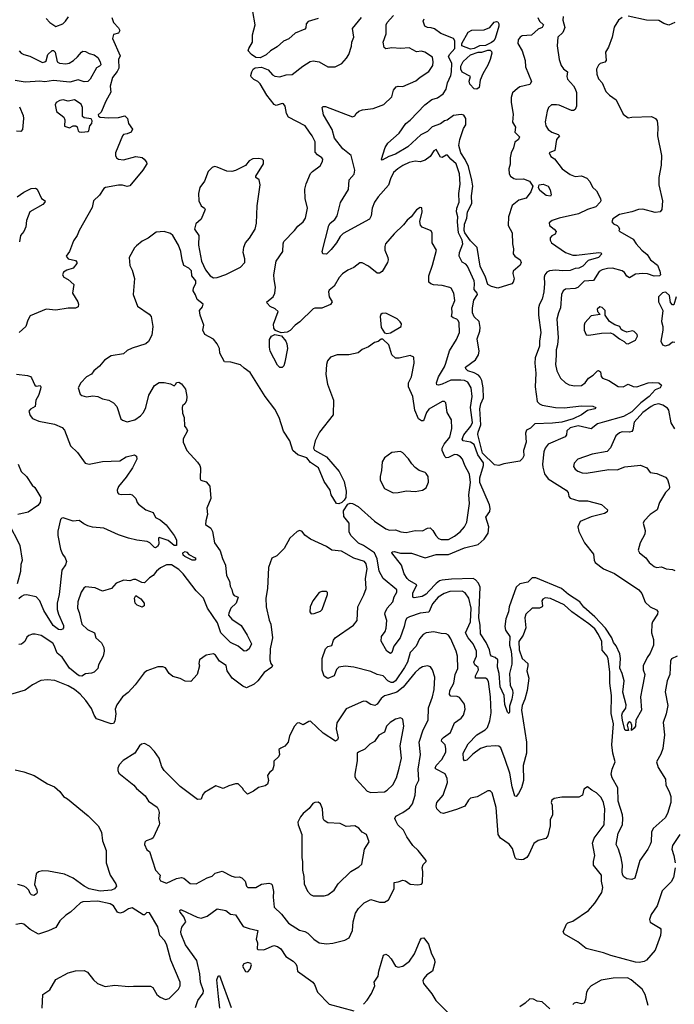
# Model space of a CAD drawing. Extents: x 1690054 to 1842981, y 782881 to 914114.
# Tile 373 of 656: x 1748911 to 1754230, y 861735 to 869738. Entities that reach past the tile are written whole.
import ezdxf

# ---------------------------------------------------------------- set-up
doc = ezdxf.new("R2010")
doc.units = 0

msp = doc.modelspace()

# ---------------------------------------------------------------- linework, layer by layer
at = {"layer": '0CON10XD'}
for points in [[(1749658.8, 869755), (1749672.9, 869715), (1749715, 869672), (1749725, 869650), (1749715, 869629.2), (1749673.6, 869616.4), (1749664, 869586), (1749726.7, 869445), (1749712.5, 869415), (1749716.2, 869345), (1749703, 869317), (1749665, 869268.8), (1749647, 869197), (1749650.9, 869149.1), (1749610, 869075), (1749573, 868987), (1749547.5, 868965), (1749550, 868955), (1749565, 868946.7), (1749635, 868940), (1749715, 868942), (1749765.9, 868955.9), (1749786.7, 868935), (1749793.8, 868895), (1749827.5, 868847.5), (1749818, 868825), (1749785, 868810), (1749755, 868806), (1749745.8, 868794.2), (1749689.4, 868655), (1749688.1, 868635), (1749697.1, 868615), (1749715, 868602.9), (1749755, 868597.5), (1749853.9, 868626.1), (1749905, 868617.5), (1749923.3, 868605), (1749940.7, 868580.7), (1749943.3, 868565), (1749912.2, 868515), (1749805, 868388.6), (1749785, 868382.2), (1749745, 868392.5), (1749715, 868392.5), (1749607.5, 868375), (1749593.8, 868365), (1749559.1, 868310.9), (1749510.6, 868265), (1749499.1, 868210.9), (1749394.2, 868025.8), (1749376.7, 867985), (1749348.3, 867941.7), (1749316.8, 867853.2), (1749287.5, 867815), (1749304.2, 867794.2), (1749365, 867781.2), (1749375.9, 867765.9), (1749376, 867755), (1749345, 867719.2), (1749295, 867702.2), (1749266, 867685), (1749258.8, 867665), (1749270, 867645), (1749305, 867626.2), (1749351.2, 867585), (1749341.2, 867515), (1749382.9, 867445), (1749388.6, 867425), (1749386.2, 867405), (1749365, 867394), (1749304.4, 867394.4), (1749205, 867376.7), (1749125, 867384.5), (1748995, 867331.2), (1748976.2, 867295), (1748961.2, 867245), (1748905.5, 867195)], [(1749125, 869747.5), (1749155.8, 869715), (1749205, 869682.9), (1749260.8, 869705), (1749282.9, 869725), (1749308.3, 869761.7)], [(1751335, 869746.7), (1751255, 869722.5), (1751238.6, 869705), (1751237.1, 869672.9), (1751229.1, 869660.9), (1751150.5, 869629.5), (1751097.2, 869582.8), (1751055, 869564.4), (1751002, 869518), (1750949.2, 869485), (1750915, 869451.4), (1750865, 869428), (1750830.5, 869430.5), (1750794.3, 869454.3), (1750768, 869485), (1750772.5, 869505), (1750801.4, 869555), (1750803.8, 869615), (1750824.5, 869695), (1750806.1, 869805)], [(1752030.5, 868069.5), (1751952.4, 867997.6), (1751884.2, 867915), (1751877.5, 867895), (1751878.1, 867865), (1751903.1, 867805), (1751905.7, 867785), (1751900.8, 867765), (1751855, 867691.2), (1751835, 867678), (1751815, 867678), (1751745, 867734.2), (1751695, 867762), (1751675, 867761.2), (1751625, 867723.8), (1751577.3, 867702.7), (1751535, 867671.2), (1751507, 867643), (1751465, 867573.3), (1751425, 867540), (1751420, 867525), (1751426, 867485), (1751448.8, 867445), (1751435.8, 867424.2), (1751365, 867392.7), (1751307.8, 867392.2), (1751295, 867387.1), (1751188, 867282), (1751149.5, 867255), (1751108.4, 867211.6), (1751085, 867197.9), (1751035, 867191.4), (1750990.5, 867210.5), (1750975, 867230), (1750973, 867263), (1751010, 867365), (1750987, 867387), (1750945, 867408), (1750921.2, 867435), (1750920, 867445), (1750969.2, 867485), (1750983.3, 867515), (1750990.6, 867565), (1750977.8, 867625), (1750976.4, 867663.6), (1750995.6, 867775), (1751048, 867855), (1751051.4, 867915), (1751058, 867935), (1751145, 868024), (1751171.3, 868058.7), (1751215, 868096), (1751234.3, 868125), (1751250.8, 868205), (1751231.2, 868285), (1751228.3, 868361.7), (1751238.8, 868405), (1751275, 868486.7), (1751290, 868505), (1751351.2, 868548.8), (1751372, 868585), (1751373.3, 868605), (1751366.7, 868615), (1751329.8, 868639.8), (1751312.4, 868662.4), (1751311.2, 868745), (1751288.5, 868795), (1751267.1, 868825), (1751230.8, 868875), (1751095.5, 868945.5), (1751078.6, 868975), (1751068, 869035), (1751055, 869053.3), (1751045, 869056.2), (1750995, 869041.2), (1750978.8, 869048.8), (1750920, 869125), (1750865, 869216), (1750846.4, 869236.4), (1750812.4, 869252.4), (1750792.7, 869272.7), (1750790, 869285), (1750797.5, 869315), (1750807.5, 869335), (1750825, 869347.5), (1750875, 869352), (1750930.7, 869330.7), (1750965, 869290.8), (1750985, 869278.6), (1751025, 869273.6), (1751075, 869290.5), (1751125, 869292.5), (1751210.3, 869359.7), (1751271.7, 869398.3), (1751295, 869404.2), (1751345, 869394.3), (1751415, 869353.8), (1751475, 869355.7), (1751528, 869382), (1751567.5, 869425), (1751584.3, 869455), (1751606.9, 869523.1), (1751609.2, 869555), (1751625.9, 869595.9), (1751616, 869665), (1751687, 869757)], [(1753328.2, 869765), (1753324.1, 869735), (1753340.3, 869675), (1753324.1, 869635), (1753284.8, 869595.2), (1753277.6, 869525), (1753294.3, 869415), (1753311.4, 869365), (1753328.3, 869338.3), (1753360.8, 869315), (1753355.7, 869275), (1753361.4, 869255), (1753410.4, 869200.4), (1753425.7, 869175), (1753434.3, 869145), (1753435.7, 869035), (1753425, 869007.5), (1753411.2, 868998.8), (1753395, 868999.2), (1753295, 869041.9), (1753273, 869047), (1753233.3, 869045), (1753208.8, 869025), (1753196, 868995), (1753181.7, 868908.3), (1753185.6, 868875), (1753205.6, 868845), (1753234.2, 868824.2), (1753286.7, 868805), (1753296, 868795), (1753274, 868765), (1753260, 868675), (1753213.3, 868655), (1753226.7, 868625), (1753255.7, 868605.7), (1753318.8, 868525), (1753385, 868480.8), (1753425, 868464.3), (1753475, 868469.2), (1753519.5, 868449.5), (1753542.3, 868422.3), (1753565, 868377.7), (1753597.4, 868347.4), (1753631, 868285), (1753633.6, 868265), (1753628.7, 868255), (1753592.3, 868217.7), (1753525, 868195.3), (1753451.2, 868158.8), (1753293.8, 868125), (1753238.8, 868105), (1753211.9, 868088.1), (1753215.8, 868065), (1753254.3, 868035), (1753269.2, 868015), (1753262, 867995), (1753235, 867980.6), (1753220.6, 867965), (1753221.4, 867945), (1753230.8, 867925), (1753346.4, 867846.4), (1753405, 867824.6), (1753435, 867823.1), (1753615.5, 867845.5), (1753634, 867844), (1753641.2, 867835), (1753615, 867804.6), (1753530.1, 867779.9), (1753487.5, 867735), (1753455, 867718.1), (1753425, 867715.2), (1753385, 867700.6), (1753325, 867696.4), (1753265, 867701.6), (1753215, 867696.2), (1753194, 867686), (1753177.7, 867665), (1753171.8, 867645), (1753175.5, 867595), (1753168.8, 867525), (1753156, 867465), (1753135.8, 867425), (1753125.8, 867395), (1753127.5, 867335), (1753146.6, 867195), (1753135.3, 867125), (1753135.3, 867085), (1753100.3, 866989.7), (1753095.6, 866945), (1753106.1, 866865), (1753100, 866755), (1753114.7, 866634.7), (1753134.3, 866615), (1753155.9, 866605.9), (1753265, 866586), (1753335, 866582), (1753475, 866600), (1753567.1, 866597.1), (1753592.5, 866585), (1753585, 866574.2), (1753525, 866562.2), (1753476.9, 866525), (1753408.1, 866495), (1753315, 866466.4), (1753239.3, 866459.3), (1753097.6, 866452.4), (1753062.6, 866417.4), (1753028.6, 866401.4), (1753022.1, 866377.9), (1753027.2, 866305), (1753004.5, 866235), (1753006, 866194), (1752997.7, 866172.3), (1752975, 866150.8), (1752845, 866128.2), (1752805, 866115.2), (1752768.8, 866118.8), (1752672.6, 866215), (1752634.7, 866365.3), (1752636.2, 866385), (1752658, 866445), (1752650, 866575), (1752658.9, 866615), (1752679.4, 866665), (1752675.5, 866745), (1752665, 866804.3), (1752652.5, 866832.5), (1752637.6, 866847.6), (1752605, 866868.4), (1752552.2, 866885), (1752535, 866900), (1752534.5, 866915), (1752615.7, 866974.3), (1752640, 867015), (1752643.3, 867045), (1752627.5, 867145), (1752648.9, 867205), (1752652.5, 867235), (1752645, 867285.6), (1752603.1, 867323.1), (1752589.4, 867355), (1752589.6, 867395), (1752602.3, 867457.7), (1752630, 867505), (1752628.1, 867515), (1752603.2, 867545), (1752607.1, 867595), (1752603.1, 867615), (1752549.3, 867735), (1752535, 867750.9), (1752506.1, 867766.1), (1752483.1, 867815), (1752485.4, 867845), (1752512.4, 867915), (1752506.3, 867945), (1752476.1, 868005), (1752468.2, 868095), (1752472.3, 868135), (1752460.4, 868175), (1752463.8, 868206.2), (1752482.2, 868255), (1752480.4, 868325), (1752490.6, 868400.6), (1752483.5, 868485), (1752456.9, 868565), (1752412.9, 868602.9), (1752386.6, 868636.6), (1752375, 868636.5), (1752345, 868618.5), (1752331.5, 868621.5), (1752295, 868683.8), (1752275, 868671.2), (1752245.5, 868625), (1752205, 868596.7), (1752165, 868583.6), (1752125, 868586.7), (1752075.8, 868575.8), (1752025, 868551.5), (1751983.6, 868526.4), (1751948.9, 868495), (1751922.9, 868445), (1751906.9, 868393.1), (1751822.4, 868297.6), (1751795, 868255.8), (1751775.5, 868205), (1751767.3, 868145), (1751752.4, 868117.6), (1751540.6, 867999.4), (1751515.4, 867975), (1751485, 867924.3), (1751440.6, 867869.4), (1751402.9, 867832.9), (1751373.9, 867833.9), (1751368.8, 867855), (1751422.9, 868065), (1751434.6, 868085.4), (1751470.8, 868115), (1751490, 868145), (1751517, 868253), (1751582.4, 868357.6), (1751587.1, 868435), (1751627.6, 868482.4), (1751635.4, 868515), (1751604.7, 868634.7), (1751537.1, 868687.1), (1751469.5, 868775), (1751448.9, 868845), (1751378.6, 868965), (1751367.5, 869025), (1751377, 869033), (1751395, 869031.2), (1751615, 868948.8), (1751633.9, 868956.1), (1751645, 868976.7), (1751667.5, 868995), (1751695.5, 869004.5), (1751782.5, 869015), (1751870.5, 869049.5), (1751935, 869112), (1751949.5, 869165), (1751969.2, 869190.8), (1751985, 869196.4), (1752025, 869195.6), (1752128.7, 869241.3), (1752165, 869272), (1752235, 869316.7), (1752266.9, 869365), (1752270.6, 869395), (1752264.1, 869434.1), (1752203, 869473), (1752175, 869481.4), (1752135, 869477.5), (1752075, 869508.6), (1752006.9, 869503.1), (1751935, 869509.2), (1751885, 869501.2), (1751872.4, 869512.4), (1751865.6, 869555), (1751887.6, 869622.4), (1751888.5, 869695), (1751897.5, 869715), (1751949.3, 869770.7)], [(1752524.9, 868075.1), (1752544.2, 868125), (1752549.5, 868175), (1752585.2, 868245), (1752583, 868305), (1752592.8, 868385), (1752586.1, 868433.9), (1752557.5, 868545), (1752530.5, 868600.5), (1752494.8, 868655), (1752479.6, 868715), (1752486.7, 868765), (1752517, 868853), (1752536.9, 868883.1), (1752535.3, 868935), (1752520.8, 868960.8), (1752498.3, 868968.3), (1752435, 868958.8), (1752385, 868920.8), (1752362.5, 868915), (1752329.5, 868890.5), (1752263.1, 868866.9), (1752225, 868829.6), (1752169.1, 868800.9), (1752064.4, 868705), (1751965.6, 868645), (1751910, 868625), (1751855, 868596.7), (1751850, 868605), (1751880.4, 868699.6), (1751903.1, 868735), (1751994.5, 868815), (1752048, 868895), (1752085, 868920), (1752202.2, 869045), (1752260.3, 869089.7), (1752305, 869103.7), (1752350.7, 869135), (1752375.8, 869174.2), (1752386.7, 869225), (1752413.3, 869285), (1752420, 869315), (1752421.1, 869385), (1752394.5, 869435), (1752404, 869455), (1752446.8, 869503.2), (1752446.7, 869566.7), (1752435, 869585.6), (1752333.8, 869625), (1752282.7, 869662.7), (1752255, 869672.5), (1752225, 869673.5), (1752204.2, 869685), (1752188.8, 869725), (1752196.2, 869745)], [(1753806.7, 869755), (1753777, 869733), (1753742.3, 869677.7), (1753724, 869595), (1753695, 869513.3), (1753671.2, 869475), (1753676.7, 869405), (1753665, 869393.3), (1753628.8, 869381.2), (1753615, 869368.8), (1753597.8, 869335), (1753599.4, 869295), (1753615, 869256.2), (1753643.4, 869223.4), (1753674, 869155), (1753704, 869125), (1753757, 869087), (1753815, 868970), (1753855, 868940.8), (1753885, 868944.3), (1754045, 868951.2), (1754077.5, 868935), (1754090, 868915), (1754097.1, 868865), (1754092.5, 868795), (1754125.6, 868635), (1754123.5, 868555), (1754105.3, 868455), (1754104.3, 868395), (1754134.7, 868265), (1754128.6, 868195), (1754115, 868176.4), (1754075, 868170.6), (1753975, 868197.2), (1753938.8, 868195), (1753885, 868175.8), (1753783.3, 868155), (1753730.2, 868119.8), (1753721.4, 868095), (1753735, 868077.5), (1753765.6, 868065.6), (1753776.7, 868055), (1753783.3, 868035), (1753780, 868025), (1753787.5, 868015), (1753895, 867954.2), (1753919.4, 867915), (1753965.4, 867865.4), (1754008.9, 867828.9), (1754035.6, 867785), (1754093, 867743), (1754111.5, 867695), (1754116.4, 867665), (1754110, 867655), (1754065, 867653.1), (1754011.1, 867671.1), (1753974.8, 867675.2), (1753915, 867668.7), (1753865, 867640), (1753845, 867652.5), (1753823.9, 867683.9), (1753806.2, 867696.2), (1753728, 867718), (1753686.4, 867716.4), (1753645, 867705.3), (1753619.5, 867690.5), (1753573, 867617), (1753496.7, 867613.3), (1753445, 867561.8), (1753425, 867554), (1753345, 867548.1), (1753325.8, 867535), (1753314.5, 867505.5), (1753306.1, 867395), (1753288.5, 867355), (1753276, 867304), (1753285.4, 867155.4), (1753281.1, 867095), (1753270.9, 867055), (1753270.7, 867009.3), (1753265.5, 866935), (1753274.6, 866884.6), (1753306, 866825), (1753346, 866785), (1753375, 866770.6), (1753421.7, 866761.7), (1753475, 866764.5), (1753504.7, 866785.3), (1753533.8, 866825), (1753571, 866849), (1753605, 866884.2), (1753615, 866886), (1753629.2, 866875), (1753636.7, 866836.7), (1753645.5, 866825.5), (1753697.5, 866805), (1753775, 866756.7), (1753815, 866754.4), (1753855, 866774.2), (1753895, 866755.6), (1753925, 866754.4), (1754016.7, 866785), (1754055, 866788.9), (1754105, 866786.2), (1754125, 866767.5), (1754115, 866746.7), (1754075, 866729.2), (1754025.9, 866675), (1753956.7, 866623.3), (1753885, 866550.5), (1753818.1, 866511.9), (1753661.5, 866468.5), (1753607.1, 866452.9), (1753555, 866412.7), (1753447.4, 866437.4), (1753385, 866419.5), (1753357.1, 866395), (1753353.6, 866365), (1753343.4, 866346.6), (1753205, 866288.1), (1753180.5, 866255), (1753168.8, 866225), (1753158.2, 866125), (1753160.7, 866100.7), (1753176.1, 866046.1), (1753205.3, 866005.3), (1753352.5, 865915), (1753368, 865895), (1753372.3, 865862.3), (1753385, 865850), (1753455, 865827.5), (1753525, 865826.5), (1753637.4, 865797.4), (1753688, 865755), (1753685, 865736.7), (1753663.8, 865725), (1753555, 865697.3), (1753465, 865658.6), (1753445.7, 865615), (1753455, 865576.7), (1753499.4, 865485), (1753573.1, 865395), (1753578.2, 865345), (1753587.8, 865325), (1753654.4, 865275), (1753745, 865236.9), (1753942.9, 865105), (1753966.9, 865075), (1753993.2, 865003.2), (1754034.6, 864964.6), (1754085, 864941.4), (1754096.6, 864926.6), (1754094, 864905), (1754053.3, 864845), (1754046, 864825), (1754044.3, 864755), (1754061.3, 864701.3), (1754060, 864655), (1754035, 864588.8), (1754009.4, 864555), (1753976, 864485), (1753975.7, 864455), (1753989.7, 864415), (1753968.7, 864305), (1753954.7, 864235), (1753964.4, 864125), (1753916, 864045), (1753913.8, 863995), (1753905, 863980), (1753881.7, 863961.7), (1753883.8, 864005), (1753877.5, 864025), (1753865, 864030), (1753855, 864023.3), (1753846.2, 864005), (1753858.3, 863961.7), (1753835, 863960), (1753827, 863967), (1753808.2, 864045), (1753804.7, 864085.3), (1753810, 864105), (1753837.3, 864142.7), (1753839.1, 864169.1), (1753812.3, 864272.3), (1753822.8, 864365), (1753806.9, 864425), (1753787.7, 864467.7), (1753793.7, 864545), (1753787.9, 864585), (1753757.6, 864647.6), (1753735, 864677.1), (1753721.3, 864715), (1753672, 864792), (1753583.6, 864883.6), (1753495, 864962.2), (1753461.5, 865005), (1753370.9, 865065), (1753312.5, 865115), (1753105, 865200.6), (1753075, 865201.5), (1753040, 865165), (1752975, 865153.5), (1752943.9, 865126.1), (1752888.2, 864965), (1752882.9, 864925), (1752862.3, 864867.7), (1752853.2, 864805), (1752859.5, 864775), (1752892.9, 864725), (1752890.7, 864655), (1752905.2, 864605), (1752910.2, 864545), (1752909.5, 864500.5), (1752890, 864425), (1752895.4, 864325), (1752915, 864290), (1752917.4, 864265), (1752909.6, 864215), (1752891.5, 864158.5), (1752890.3, 864109.7), (1752885, 864100), (1752875, 864108.8), (1752852.3, 864172.3), (1752846.9, 864245), (1752814.2, 864314.2), (1752807, 864425), (1752793.2, 864475), (1752795.4, 864535), (1752775, 864553.5), (1752745.4, 864565.4), (1752736.7, 864576.7), (1752727.4, 864617.4), (1752702.2, 864675), (1752655.4, 864745), (1752653.5, 864816.5), (1752642.9, 864875), (1752651.9, 865125), (1752638.5, 865158.5), (1752615.8, 865185.8), (1752595, 865195.2), (1752419, 865191), (1752345, 865183.4), (1752323.3, 865176.7), (1752294, 865156), (1752235, 865094.1), (1752215, 865069.6), (1752179.9, 865050.1), (1752115, 865038.5), (1752105, 865043.1), (1752104.3, 865075.7), (1752137.5, 865145), (1752075, 865180), (1752060, 865195), (1752034.3, 865235), (1752012.5, 865305), (1751934.3, 865405), (1751936.1, 865413.9), (1751955, 865415.4), (1752005, 865402.9), (1752095, 865403.1), (1752205, 865364.6), (1752295, 865390.4), (1752395, 865390.4), (1752525, 865444.4), (1752635, 865472.5), (1752684.5, 865515), (1752717.5, 865565), (1752722.3, 865615), (1752697.7, 865695), (1752729.8, 865740.2), (1752733.3, 865765), (1752728.1, 865795), (1752649.9, 865975), (1752649.8, 866015), (1752679.8, 866115), (1752678.4, 866135), (1752632.2, 866202.2), (1752604.1, 866285), (1752575, 866305.2), (1752515.3, 866315.3), (1752507.5, 866327.5), (1752520.4, 866365), (1752575.7, 866435), (1752588.9, 866465), (1752574.7, 866585), (1752587.5, 866675), (1752580, 866745), (1752552.3, 866792.3), (1752525, 866804.7), (1752495, 866808.8), (1752415, 866807.5), (1752344, 866775), (1752315, 866766.9), (1752300, 866770), (1752297.1, 866785), (1752313.1, 866835), (1752363.4, 866916.6), (1752373.4, 866946.6), (1752404.6, 867045.4), (1752461.5, 867138.5), (1752485.6, 867195), (1752481.8, 867275), (1752475, 867294), (1752463.8, 867305), (1752433.3, 867313.3), (1752418.8, 867325), (1752424, 867355), (1752421.5, 867395), (1752446.8, 867455), (1752438.5, 867515), (1752415.6, 867555), (1752405, 867560.6), (1752345, 867577.3), (1752272.2, 867582.2), (1752250.3, 867590.3), (1752236.2, 867605), (1752234.3, 867655), (1752266.2, 867743.8), (1752298.6, 867865), (1752261.9, 867925), (1752261.7, 868001.7), (1752255, 868022.5), (1752180.9, 868050.9), (1752166.8, 868066.8), (1752163.4, 868096.6), (1752180, 868175), (1752178.3, 868208.3), (1752165, 868212.5), (1752135, 868191.2), (1752092, 868135), (1752060.3, 868109.7), (1752030.5, 868069.5)], [(1753121.5, 869755), (1753133.3, 869725), (1753167.5, 869695), (1753155.4, 869674.6), (1753125, 869660), (1753068.9, 869611.1), (1752994, 869606), (1752976.2, 869595), (1752962, 869575), (1752959.2, 869545), (1752994, 869485), (1753016.9, 869405), (1753020, 869355), (1753068.8, 869235), (1753055, 869212), (1752975, 869191.4), (1752955, 869179.2), (1752916.4, 869143.6), (1752904.4, 869105), (1752904.4, 869065), (1752919.3, 868969.3), (1752915.6, 868905), (1752940.8, 868865), (1752933.3, 868825), (1752972.5, 868785), (1752963.3, 868765), (1752935, 868742.9), (1752923.9, 868696.1), (1752904, 868655), (1752895.5, 868615), (1752896.7, 868563.3), (1752886.7, 868525), (1752887.9, 868485), (1752897.8, 868465), (1752925, 868447.8), (1752945, 868442.2), (1753004.4, 868444.4), (1753053.8, 868425), (1753080, 868385), (1753065, 868340), (1753025, 868286.7), (1752967.8, 868272.2), (1752912.2, 868227.8), (1752882.5, 868135), (1752880.8, 868065), (1752913.1, 868005), (1752916, 867915), (1752923.3, 867875), (1752921.2, 867835), (1752935.3, 867815.3), (1752978.6, 867785), (1752985.7, 867765), (1752977.2, 867742.8), (1752919.5, 867695), (1752916.8, 867675), (1752928.8, 867631.2), (1752921.5, 867605), (1752909.8, 867590.2), (1752795, 867554.8), (1752745, 867569), (1752715, 867586.4), (1752695.2, 867645), (1752651.4, 867735), (1752629.2, 867885), (1752575, 867941), (1752527.6, 868005), (1752521.3, 868025), (1752524.9, 868075.1)], [(1754235, 869715.8), (1754185, 869694), (1754145, 869706), (1754105, 869730.6), (1754005, 869733.2), (1753855, 869765.6)], [(1752575, 869498.1), (1752504.1, 869525), (1752504, 869545), (1752554.4, 869635.6), (1752585, 869651.6), (1752685, 869656.2), (1752730.5, 869675), (1752765, 869718.9), (1752785, 869724.4), (1752795, 869719.2), (1752803.6, 869705), (1752804.1, 869685), (1752774.7, 869585.3), (1752762.7, 869567.3), (1752745, 869551.9), (1752695, 869527.8), (1752646.7, 869525), (1752605, 869503.1), (1752575, 869498.1)], [(1748906, 869485), (1748924.3, 869465), (1748945, 869453.9), (1748992.6, 869442.6), (1749095, 869390), (1749115, 869394), (1749125, 869402.5), (1749140.6, 869455), (1749175, 869488.1), (1749185, 869487.5), (1749198, 869475), (1749216.2, 869395), (1749235.7, 869385.7), (1749285, 869380), (1749314, 869385), (1749348.6, 869405), (1749381.4, 869435), (1749412.5, 869475), (1749425, 869481.1), (1749445, 869480), (1749475, 869463.8), (1749515, 869452.5), (1749545, 869429.2), (1749564.2, 869395), (1749569.2, 869370.8), (1749560.7, 869359.3), (1749535, 869347.5), (1749483.1, 869255), (1749464.5, 869235.5), (1749435, 869232.5), (1749385, 869248.6), (1749319.1, 869230.9), (1749185, 869243.2), (1749115, 869231.6), (1749075, 869237.4), (1749035.5, 869234.5)], [(1752625, 869173.3), (1752605, 869176.2), (1752567.5, 869215), (1752562.7, 869237.3), (1752573.3, 869275), (1752505, 869312.5), (1752494.8, 869334.8), (1752495, 869359.2), (1752515, 869398), (1752575, 869451.1), (1752635, 869473.5), (1752666.2, 869473.8), (1752715, 869489.4), (1752735, 869489.4), (1752745, 869480), (1752746.7, 869465), (1752733.1, 869415), (1752715, 869367.5), (1752673.2, 869296.8), (1752651.2, 869245), (1752643.6, 869186.4), (1752625, 869173.3)], [(1749035.5, 869234.5), (1748955, 869230.9), (1748875, 869243.1)], [(1748908.3, 869028.3), (1748939.1, 868959.1), (1748942.7, 868935), (1748933.6, 868846.4), (1748921.4, 868828.6), (1748885, 868831.9)], [(1749415, 868824.4), (1749465, 868828), (1749473.8, 868835), (1749481.2, 868875), (1749496.7, 868895), (1749500, 868915), (1749492.5, 868932.5), (1749435, 868940), (1749421.7, 868951.7), (1749421.9, 869025), (1749410, 869050), (1749355.7, 869085.7), (1749305, 869076), (1749262.9, 869087.1), (1749238.3, 869081.7), (1749207.5, 869065), (1749200, 869045), (1749211.2, 868991.2), (1749270, 868945), (1749276.7, 868925), (1749273.8, 868873.8), (1749315, 868858.8), (1749345, 868874), (1749366, 868876), (1749377.7, 868867.7), (1749385.8, 868835), (1749395, 868825.8), (1749415, 868824.4)], [(1750485, 867640), (1750515, 867642.5), (1750585, 867668), (1750704.2, 867725.8), (1750740, 867765), (1750740.8, 867795), (1750726, 867845), (1750731.7, 867888.3), (1750746.2, 867925), (1750779.1, 867960.9), (1750824.2, 868035.8), (1750836, 868085), (1750840, 868225), (1750865.8, 868395), (1750856.7, 868435), (1750830, 868455), (1750828.8, 868465), (1750893.3, 868565), (1750892.5, 868592.5), (1750880, 868605), (1750850.7, 868610.7), (1750805, 868606), (1750775, 868591.2), (1750745, 868554), (1750665, 868511.2), (1750635.9, 868504.1), (1750595, 868506.7), (1750515, 868540), (1750495, 868543.8), (1750475, 868536.7), (1750443.3, 868505), (1750413.3, 868425), (1750375.7, 868374.3), (1750362.5, 868325), (1750366, 868265), (1750386.7, 868225), (1750412.5, 868205), (1750416.7, 868195), (1750384.4, 868115.6), (1750342.6, 868077.4), (1750331.9, 868035), (1750366, 867985), (1750364, 867905), (1750388, 867775), (1750421.2, 867705), (1750457.5, 867655), (1750485, 867640)], [(1753225, 868302.5), (1753189.3, 868309.3), (1753138.3, 868348.3), (1753126.2, 868375), (1753132.5, 868395), (1753165, 868401.4), (1753205, 868386), (1753220.6, 868355), (1753230, 868315), (1753225, 868302.5)], [(1748891.1, 868298.9), (1748943.6, 868336.4), (1749005, 868366.5), (1749039.3, 868369.3), (1749051.7, 868361.7), (1749088.8, 868285), (1749116.7, 868266.7), (1749116.2, 868255), (1749098, 868235), (1748993.5, 868176.5), (1748966.9, 868105), (1748960.3, 868055), (1748943.7, 868016.3), (1748918, 867985), (1748908.3, 867931.7)], [(1752553.9, 864713.9), (1752534.1, 864755), (1752573.3, 864845), (1752578.9, 864955), (1752560.8, 865035), (1752529.9, 865079.9), (1752505, 865093.1), (1752405, 865090), (1752358.6, 865075), (1752311.5, 865045), (1752265, 864990.5), (1752235, 864921.4), (1752165, 864914.2), (1752077.1, 864885), (1752057, 864873), (1752044.7, 864855), (1752035.3, 864805), (1752003.2, 864715), (1751950.9, 864645), (1751934.2, 864595.8), (1751925, 864586.2), (1751894.4, 864605), (1751847, 864687), (1751850.8, 864725), (1751879.4, 864765), (1751888.5, 864791.5), (1751893.3, 864855), (1751879.2, 864905), (1751880.4, 864920.4), (1751896.5, 864955), (1751943, 865005), (1751953.5, 865046.5), (1751976.7, 865085), (1751975.6, 865105), (1751864.8, 865194.8), (1751832.1, 865255), (1751816.9, 865356.9), (1751794.2, 865405), (1751705, 865464.7), (1751665, 865483.2), (1751601.8, 865545), (1751588.2, 865575), (1751586.8, 865646.8), (1751545, 865698.8), (1751541.1, 865745), (1751578.5, 865801.5), (1751595, 865809.4), (1751615, 865805.6), (1751661.1, 865781.1), (1751792.7, 865662.7), (1751885, 865599.4), (1751915, 865590), (1751965, 865590.5), (1752006.7, 865575), (1752050.6, 865569.4), (1752125, 865585.6), (1752185, 865584.6), (1752225, 865604.5), (1752245, 865606.7), (1752269.2, 865585), (1752291.4, 865545), (1752315, 865520), (1752335, 865513.5), (1752395, 865512.7), (1752445, 865539.1), (1752489.2, 865575), (1752525.4, 865614.6), (1752543.3, 865655), (1752564.6, 865805), (1752561.5, 865875), (1752574.1, 865975), (1752565.3, 866045.3), (1752526.9, 866115), (1752509.2, 866165), (1752493.5, 866185), (1752465, 866202.3), (1752445, 866203.9), (1752395, 866179.1), (1752375, 866176.9), (1752365, 866186.7), (1752344, 866235), (1752343.8, 866255), (1752361, 866289), (1752405, 866345.8), (1752422.3, 866415), (1752419.1, 866485), (1752384.2, 866545), (1752373.6, 866623.6), (1752363.3, 866633.3), (1752345, 866633.8), (1752235, 866572.9), (1752216.5, 866545), (1752192.9, 866477.1), (1752175, 866477.1), (1752152.5, 866495), (1752121.6, 866565), (1752105.2, 866675.2), (1752070.5, 866755), (1752071.1, 866785), (1752095.8, 866835), (1752116, 866945), (1752112.5, 866995), (1752085, 867008.8), (1751995, 866985.6), (1751965, 866986), (1751935.8, 867015), (1751910, 867095), (1751861.7, 867141.7), (1751848.3, 867141.7), (1751825, 867123.3), (1751795, 867113.8), (1751745, 867078.8), (1751695, 867057.5), (1751660.9, 867029.1), (1751585, 867014.2), (1751490, 867015), (1751437.5, 866995), (1751413.3, 866965), (1751403.9, 866936.1), (1751397.5, 866855), (1751410.8, 866775), (1751460.6, 866645), (1751458.8, 866525), (1751348.1, 866385), (1751311.9, 866315), (1751299.2, 866255), (1751307.7, 866237.7), (1751405, 866183.8), (1751506, 866065), (1751547.1, 865985), (1751564.2, 865905), (1751560, 865855), (1751548.3, 865831.7), (1751527.2, 865812.8), (1751505, 865803.1), (1751485, 865806), (1751442.9, 865875), (1751434, 865915), (1751384.5, 865984.5), (1751338, 866095), (1751275, 866140), (1751245, 866176.7), (1751220, 866185), (1751170.7, 866200.7), (1751130, 866235), (1751105.7, 866315), (1751054.7, 866394.7), (1751018.9, 866505), (1750985, 866571.2), (1750905.5, 866675.5), (1750785, 866871.2), (1750734.2, 866904.2), (1750703.9, 866933.9), (1750627, 866953), (1750575, 866957.5), (1750536.1, 867026.1), (1750533.8, 867065), (1750515, 867103.3), (1750485, 867140), (1750415, 867180), (1750398.8, 867215), (1750406, 867255), (1750377.5, 867335), (1750372.5, 867375), (1750397.5, 867405), (1750402.5, 867425), (1750353.6, 867463.6), (1750340.7, 867500.7), (1750320, 867535), (1750322.3, 867557.7), (1750342.5, 867595), (1750342.5, 867615), (1750310, 867655), (1750306.1, 867696.1), (1750285, 867717.5), (1750245, 867740), (1750230, 867785), (1750219.2, 867855), (1750200.6, 867905), (1750155, 867983.8), (1750135, 868000.8), (1750085, 868017.5), (1750019.5, 868010.5), (1749955, 867962), (1749905, 867938), (1749860.3, 867899.7), (1749845, 867883.3), (1749801.2, 867805), (1749805, 867740), (1749825, 867702.5), (1749843.8, 867635), (1749834.2, 867504.2), (1749869.5, 867409.5), (1749962.5, 867345), (1749980, 867325), (1749992, 867245), (1749985.6, 867174.4), (1749957.3, 867122.7), (1749935, 867103.8), (1749825, 867068.8), (1749785, 867048.8), (1749755, 867021.2), (1749655, 867006.7), (1749600.5, 866969.5), (1749558.3, 866921.7), (1749513.8, 866885), (1749494, 866856), (1749455, 866833.8), (1749408.8, 866785), (1749386.7, 866745), (1749402.5, 866695), (1749415, 866682.5), (1749455, 866672.5), (1749505, 866680), (1749546.4, 866676.4), (1749585, 866657.5), (1749636.1, 866646.1), (1749673, 866623), (1749700, 866595), (1749733.3, 866495), (1749745, 866483.8), (1749785, 866468.8), (1749846.7, 866485), (1749892.7, 866517.3), (1749916, 866545), (1749935.8, 866585), (1749960, 866685), (1750005, 866763.8), (1750045, 866788.8), (1750085, 866790), (1750137, 866777), (1750165, 866762.5), (1750180, 866775), (1750185, 866790), (1750205, 866792.5), (1750225, 866777.5), (1750257.5, 866735), (1750270, 866675), (1750265, 866640), (1750252.5, 866615), (1750235, 866600), (1750230.6, 866585), (1750235, 866540), (1750247.5, 866505), (1750250, 866435), (1750267.5, 866415), (1750273.3, 866395), (1750238, 866332), (1750240, 866305), (1750270, 866235), (1750355, 866142.5), (1750373.6, 866113.6), (1750380, 866095), (1750377.5, 866005), (1750382.5, 865995), (1750425, 865982.5), (1750456, 865946), (1750463.9, 865846.1), (1750432.3, 865767.7), (1750435.8, 865715), (1750422.5, 865665), (1750422, 865635), (1750463.8, 865605), (1750478.8, 865578.8), (1750493.5, 865485), (1750539.8, 865419.8), (1750557.8, 865357.8), (1750582.2, 865305), (1750591.2, 865221.2), (1750615.8, 865175), (1750621.4, 865135), (1750635.4, 865105.4), (1750641.5, 865071.5), (1750655, 865058.1), (1750685.6, 865045), (1750669.7, 864995), (1750626.6, 864955), (1750609.3, 864915), (1750608.5, 864898.5), (1750635, 864864.3), (1750711.1, 864815), (1750758.5, 864735), (1750795.8, 864665), (1750774.4, 864625), (1750755, 864606.9), (1750735, 864605.8), (1750687, 864647), (1750625, 864675.6), (1750545, 864753.1), (1750517.3, 864835), (1750436.2, 864955), (1750404.8, 865034.8), (1750345.9, 865095.9), (1750240, 865235), (1750205, 865268.3), (1750145, 865307), (1750105, 865306.5), (1750055, 865282), (1750023.2, 865255), (1749995, 865219.6), (1749965, 865201.9), (1749925, 865161.4), (1749902.4, 865162.4), (1749855, 865188), (1749835, 865188.8), (1749805, 865176.7), (1749757.9, 865182.1), (1749695, 865157.8), (1749656.9, 865115), (1749585, 865091.8), (1749525, 865119.5), (1749445, 865129.2), (1749431.7, 865118.3), (1749411.4, 865085), (1749384.1, 865005.9), (1749380.8, 864955), (1749395, 864918.8), (1749414.8, 864824.8), (1749461.9, 864781.9), (1749518.5, 864755), (1749530, 864715), (1749575, 864674.2), (1749595.6, 864635), (1749597.5, 864605), (1749589.4, 864565), (1749552.5, 864495), (1749545, 864463.3), (1749515, 864434), (1749495, 864425.8), (1749445, 864420), (1749415, 864402.5), (1749395, 864405.5), (1749375, 864417.7), (1749315, 864467.7), (1749255, 864555.6), (1749215, 864589.2), (1749192.4, 864652.4), (1749179.9, 864669.9), (1749085, 864731.9), (1749036, 864744), (1749015, 864744.2), (1748985, 864734), (1748970.3, 864719.7), (1748952, 864685), (1748925, 864662), (1748905, 864660)], [(1754246.2, 867485), (1754225, 867420), (1754215, 867420), (1754199.3, 867439.3), (1754190, 867495), (1754165, 867520), (1754155, 867524), (1754135, 867518), (1754100.8, 867485), (1754102, 867445), (1754136.2, 867375), (1754126.7, 867285), (1754136.7, 867245), (1754136.7, 867215), (1754120.6, 867125), (1754134, 867095), (1754155, 867086), (1754184.2, 867095.8), (1754215, 867120), (1754235, 867116.7)], [(1751895, 867186.7), (1751925, 867193.3), (1752010, 867245), (1752012.5, 867265), (1752003, 867283), (1751977, 867307), (1751885, 867352), (1751855, 867348.8), (1751845, 867342.5), (1751838.8, 867325), (1751848.8, 867235), (1751875, 867192.5), (1751895, 867186.7)], [(1753855, 867103.3), (1753915.9, 867134.1), (1753930, 867165), (1753928.3, 867178.3), (1753905, 867202.5), (1753889.3, 867209.3), (1753845, 867197.5), (1753810.5, 867210.5), (1753799.3, 867219.3), (1753787.5, 867245), (1753746.9, 867256.9), (1753704.2, 867284.2), (1753667.5, 867335), (1753668, 867375), (1753645, 867398.1), (1753625, 867404), (1753603.8, 867385), (1753606.7, 867366.7), (1753628.3, 867341.7), (1753555, 867330), (1753503.8, 867275), (1753497.5, 867255), (1753497.5, 867215), (1753515, 867177.5), (1753535, 867173.8), (1753639.3, 867190.7), (1753711.7, 867191.7), (1753735, 867182.5), (1753785, 867143.3), (1753823, 867123), (1753840, 867105), (1753855, 867103.3)], [(1751045, 866910), (1751025, 866910), (1751005, 866930), (1750945, 867042.5), (1750939.4, 867075), (1750942, 867138), (1750958, 867165), (1750985, 867179.2), (1751039.4, 867169.4), (1751074.3, 867125), (1751082.7, 867102.7), (1751086.4, 867065), (1751065.9, 866954.1), (1751057.5, 866925), (1751045, 866910)], [(1748885, 866856.7), (1748975.4, 866845.4), (1748997.5, 866837.5), (1749007.4, 866827.4), (1749035, 866766.7), (1749045, 866760), (1749076.7, 866765), (1749083.3, 866755), (1749081.2, 866735), (1749065, 866682.5), (1749043.3, 866645), (1749036.7, 866595), (1748997.7, 866572.3), (1748984.4, 866555), (1748995, 866521.2), (1749016.4, 866496.4), (1749065.4, 866475.4), (1749195, 866451.5), (1749255, 866423.8), (1749275, 866402.5), (1749325, 866273.3), (1749381.3, 866221.3), (1749444.2, 866134.2), (1749475, 866126), (1749583, 866147), (1749725, 866152.5), (1749775, 866186), (1749845, 866201.2), (1749860.7, 866190.7), (1749863.8, 866165), (1749828.6, 866095), (1749775, 866018.8), (1749712.5, 865945), (1749702.5, 865915), (1749706.2, 865895), (1749714.3, 865884.3), (1749735, 865879.2), (1749805, 865882), (1749825, 865876), (1749855.8, 865845.8), (1749865, 865812.5), (1749875, 865800), (1749935, 865754), (1749995, 865731.2), (1750015, 865692), (1750053.3, 865673.3), (1750101.2, 865631.2), (1750166.2, 865545), (1750185, 865510), (1750185.8, 865464.2), (1750165, 865463.8), (1750116.1, 865506.1), (1750045, 865530), (1750040, 865525), (1750042, 865475), (1750030, 865455), (1750015, 865444.3), (1750005, 865447.5), (1749968.9, 865485), (1749946.1, 865496.1), (1749863.5, 865506.5), (1749793.8, 865523.8), (1749715, 865550.7), (1749594.8, 865604.8), (1749503.8, 865613.8), (1749465, 865624.7), (1749430.8, 865640.8), (1749395, 865667.5), (1749345, 865662), (1749265, 865690), (1749252.4, 865687.6), (1749242, 865675), (1749220.2, 865579.8), (1749220.4, 865545), (1749241.5, 865435), (1749259.2, 865395), (1749281.8, 865365), (1749290, 865335), (1749283.6, 865306.4), (1749254.4, 865264.4), (1749232.1, 865065), (1749215.2, 864995), (1749216.1, 864945), (1749225.3, 864905.3), (1749266.9, 864815), (1749265.8, 864795), (1749258.8, 864785), (1749245, 864778.6), (1749225, 864781.2), (1749182.1, 864815), (1749107.5, 864935), (1749075.3, 865015.3), (1749045, 865046), (1748965, 865063.8), (1748945, 865061.2), (1748925, 865050), (1748905, 865030)], [(1754235, 866411.2), (1754205, 866461.9), (1754184.7, 866564.7), (1754175, 866579.5), (1754135.8, 866605.8), (1754105, 866615.4), (1754065, 866607.9), (1754040.8, 866595), (1753973.4, 866545), (1753905, 866465.3), (1753893.7, 866405), (1753885, 866390), (1753864.7, 866384.7), (1753805, 866387.5), (1753785, 866380), (1753755.6, 866355), (1753712.2, 866257.8), (1753685, 866228), (1753563.4, 866206.6), (1753446.7, 866165), (1753417.3, 866132.7), (1753411.2, 866105), (1753424, 866085), (1753445, 866069.2), (1753482.5, 866055), (1753515, 866051.8), (1753698.3, 866081.7), (1753765, 866078), (1753827, 866103), (1753955, 866117.1), (1754006.2, 866095), (1754035, 866058), (1754088.8, 866048.8), (1754158.9, 866018.9), (1754175, 866000), (1754184.3, 865964.3), (1754191.7, 865938.3), (1754188.8, 865925), (1754158, 865895), (1754109.2, 865815), (1754090.8, 865755), (1754035, 865715.8), (1753985.9, 865664.1), (1753976.2, 865645), (1753992, 865585), (1753991.4, 865555), (1753952.9, 865485), (1753936.2, 865425), (1753946.2, 865405), (1753998.8, 865365), (1754026.2, 865325), (1754065, 865292.5), (1754085, 865285.8), (1754125, 865291.2), (1754165, 865274.2), (1754215, 865269.2), (1754235, 865261.2)], [(1751945, 865892), (1751985, 865894.3), (1752055, 865908.6), (1752125, 865904), (1752185, 865914), (1752215, 865933.3), (1752232.3, 865977.7), (1752230, 866025), (1752215, 866048.8), (1752205, 866058), (1752156.7, 866075), (1752125, 866098), (1752097, 866127), (1752069.7, 866169.7), (1752025, 866216.2), (1752005, 866228.8), (1751935, 866218.8), (1751874.4, 866175.6), (1751855.8, 866145), (1751850, 866075), (1751838.8, 866025), (1751841.2, 865995), (1751875, 865928.8), (1751945, 865892)], [(1748898, 866125), (1748922.3, 866065), (1748965, 866024.5), (1749012.1, 865955), (1749034.7, 865935), (1749084, 865855), (1749077.5, 865815), (1749059.5, 865790.5), (1748981.2, 865735), (1748895, 865715.2)], [(1748893.3, 865155), (1748920.8, 865255), (1748923.4, 865313.4), (1748932.5, 865345), (1748914.5, 865464.5), (1748818.9, 865648.9)], [(1754121.2, 862325), (1754117.1, 862295), (1754073.1, 862175), (1754004.3, 862095), (1753985, 862083.8), (1753945, 862073.9), (1753915, 862076.8), (1753715, 862131.2), (1753655, 862154.8), (1753515, 862189.4), (1753445, 862242.5), (1753336.7, 862305), (1753326.7, 862325), (1753355, 862386.7), (1753365, 862396.7), (1753405, 862411.2), (1753531.7, 862498.3), (1753583.9, 862556.1), (1753641.4, 862645), (1753647.8, 862685), (1753637.7, 862735), (1753638.9, 862785), (1753606.4, 862826.4), (1753574.3, 862865), (1753573.3, 862895), (1753582.9, 862945), (1753565.5, 863045), (1753579.5, 863085), (1753661.2, 863195), (1753665.8, 863325), (1753654.7, 863374.7), (1753635, 863416.2), (1753596.7, 863455), (1753560, 863475), (1753525, 863503.8), (1753495.7, 863484.3), (1753483.3, 863435), (1753455, 863417.7), (1753315, 863419.6), (1753252.8, 863407.2), (1753233.8, 863395), (1753230, 863375), (1753237.5, 863355), (1753240, 863275), (1753222.5, 863235), (1753221.2, 863185), (1753202, 863105), (1753185, 863082.9), (1753124.5, 863065.5), (1753087.9, 863042.1), (1753047.9, 862952.1), (1753031.7, 862928.3), (1753005, 862913.3), (1752985, 862910), (1752947.5, 862915), (1752936.7, 862925), (1752915, 863002.5), (1752886.8, 863036.8), (1752816.4, 863086.4), (1752798.1, 863115), (1752782.7, 863335), (1752750, 863455), (1752735, 863470), (1752715, 863470), (1752629.3, 863420.7), (1752575, 863411.9), (1752556.9, 863395), (1752527.5, 863345), (1752468.1, 863321.9), (1752355, 863286.5), (1752332.7, 863292.7), (1752300, 863325), (1752293.8, 863345), (1752300.5, 863375), (1752352.7, 863435), (1752387.2, 863537.2), (1752385, 863570), (1752368.1, 863608.1), (1752295.8, 863645), (1752287.1, 863655), (1752295.6, 863675), (1752342.3, 863725), (1752372.5, 863785), (1752374.6, 863815), (1752367.9, 863845), (1752338.1, 863875), (1752340.6, 863889.4), (1752355.3, 863904.7), (1752412.2, 863945), (1752445, 864022), (1752498.8, 864061.2), (1752516.9, 864085), (1752530, 864135), (1752524.2, 864175), (1752485, 864228), (1752465, 864237.8), (1752415, 864240), (1752404.5, 864254.5), (1752406.2, 864285), (1752438.2, 864345), (1752449.3, 864415), (1752470.9, 864465), (1752467.3, 864565), (1752457.3, 864605), (1752415, 864706.2), (1752395, 864736.7), (1752375, 864747.5), (1752335, 864749.2), (1752275, 864762.7), (1752215, 864753.5), (1752189.1, 864740.9), (1752160, 864705), (1752133, 864647), (1752084.7, 864595.3), (1752061.4, 864515), (1752038.7, 864471.3), (1751965, 864364.7), (1751945, 864350.8), (1751928.5, 864351.5), (1751902.3, 864365), (1751865, 864404.5), (1751816.2, 864416.2), (1751765, 864439.4), (1751625.6, 864474.4), (1751555, 864484.4), (1751505, 864475.7), (1751484.5, 864455.5), (1751466.2, 864405), (1751415, 864383.8), (1751385, 864402.5), (1751369.7, 864449.7), (1751369.4, 864545), (1751395.6, 864624.4), (1751415, 864642), (1751448, 864652), (1751461.9, 864695), (1751475, 864712.5), (1751624.1, 864815.9), (1751653.8, 864855), (1751658.6, 864965), (1751707.2, 865062.8), (1751725.6, 865115), (1751720.5, 865195), (1751735.4, 865275), (1751727.3, 865315), (1751713.1, 865333.1), (1751625, 865360), (1751525, 865419.4), (1751447.4, 865427.4), (1751405, 865455.8), (1751275, 865516.2), (1751228.3, 865548.3), (1751205, 865577.5), (1751186.4, 865586.4), (1751165, 865576.7), (1751105, 865523.3), (1751059.5, 865440.5), (1750999.3, 865380.7), (1750959.3, 865360.7), (1750932.5, 865285), (1750923.8, 865115), (1750910.8, 865035), (1750913.3, 864965), (1750938.2, 864858.2), (1750951.5, 864825), (1750966.2, 864715), (1750945.3, 864625), (1750943.9, 864535), (1750951.9, 864505), (1750963.8, 864485), (1750959.2, 864475), (1750897.9, 864432.1), (1750845, 864365.5), (1750815, 864337.9), (1750755, 864308.1), (1750725, 864320.7), (1750638.2, 864385), (1750597.9, 864445), (1750589.1, 864489.1), (1750535, 864524.2), (1750502, 864572), (1750485, 864583.1), (1750426.4, 864573.6), (1750372.5, 864535), (1750366.7, 864505), (1750373.3, 864485), (1750353.6, 864416.4), (1750301.7, 864358.3), (1750255, 864361.2), (1750214.3, 864384.3), (1750155, 864399.2), (1750124.5, 864424.5), (1750095, 864470), (1750075, 864477.1), (1750032.1, 864477.9), (1749944.1, 864445.9), (1749921.7, 864428.3), (1749849.3, 864330.7), (1749791.2, 864268.8), (1749745.8, 864234.2), (1749699.7, 864170.3), (1749686.9, 864135), (1749691.5, 864095), (1749684.4, 864035.6), (1749672.9, 864017.1), (1749655, 864014.4), (1749535.5, 864055.5), (1749515.8, 864085), (1749495, 864138.8), (1749448.6, 864205), (1749403.1, 864255), (1749355.7, 864295), (1749305, 864323.1), (1749195.6, 864365.6), (1749135, 864371.4), (1749083, 864367), (1749015, 864332), (1748955, 864288.8), (1748836.4, 864253.6)], [(1750335, 865344.4), (1750313.3, 865345), (1750253.8, 865375), (1750240, 865385), (1750236.2, 865405), (1750254.2, 865415.8), (1750268.7, 865408.7), (1750285, 865391.2), (1750336, 865365), (1750343.3, 865355), (1750335, 865344.4)], [(1749905, 864964.2), (1749865, 864978.2), (1749849.2, 864995), (1749844.5, 865035), (1749855, 865058), (1749895, 865031.5), (1749922.9, 864995), (1749922, 864975), (1749905, 864964.2)], [(1751278.3, 864908.3), (1751305, 864912.5), (1751355, 864931.2), (1751368.8, 864945), (1751411.2, 865065), (1751411.7, 865081.7), (1751405, 865090), (1751365, 865090), (1751345, 865082.5), (1751293.3, 865015), (1751270, 864965), (1751267.5, 864925), (1751278.3, 864908.3)], [(1754252, 864565), (1754208, 864542), (1754197.9, 864525), (1754194.5, 864415), (1754173.1, 864365), (1754156.5, 864275), (1754176.8, 864165), (1754164, 864096), (1754138.2, 864025), (1754149.3, 863925), (1754136.8, 863815), (1754121.2, 863768.8), (1754085.5, 863705), (1754098.7, 863658.7), (1754159.2, 863565), (1754161.9, 863515), (1754187.8, 863465), (1754200.4, 863425), (1754201.6, 863375), (1754175.6, 863285), (1754155, 863250), (1754057.1, 863165), (1754045.7, 863135), (1754040.8, 863055), (1754033, 863033), (1754014, 862995), (1753950, 862905), (1753909.4, 862760.6), (1753885, 862750.8), (1753845, 862754.2), (1753820.2, 862770.2), (1753810.2, 862790.2), (1753805.5, 862815), (1753809.5, 862865), (1753799.4, 862925), (1753777.5, 862995), (1753756.7, 863035), (1753774.5, 863125), (1753808.9, 863195), (1753811.5, 863245), (1753808.2, 863275), (1753773.1, 863386.9), (1753770.9, 863495), (1753725, 863575.8), (1753717.8, 863605), (1753723.8, 863645), (1753750.4, 863705), (1753729.8, 863775), (1753721.2, 863845), (1753734.7, 864015), (1753717.7, 864097.7), (1753719.6, 864245), (1753705.8, 864345), (1753706.7, 864436.7), (1753693.8, 864543.8), (1753684.1, 864565), (1753644.2, 864614.2), (1753641.4, 864685), (1753615, 864740.9), (1753585, 864786.7), (1753535, 864828.6), (1753397.5, 864925), (1753335, 864982.4), (1753225, 865032.8), (1753181.3, 865038.7), (1753161.7, 865028.3), (1753154.4, 865015), (1753160, 864975), (1753155.5, 864964.5), (1753135, 864955.7), (1753075, 864955.4), (1753023.5, 864905), (1753016.7, 864875), (1753022.3, 864795), (1753001.5, 864735), (1752965.4, 864685), (1752970.6, 864615), (1752994.7, 864545), (1753038.5, 864505), (1753041.1, 864485), (1753031.4, 864445), (1753047.4, 864385), (1753034.2, 864285.8), (1753015.6, 864215), (1752994.8, 864165), (1752988.9, 864125), (1753027.8, 863865), (1753028.9, 863775), (1753002.3, 863675), (1753004.5, 863555), (1752987.7, 863495), (1752965, 863448.8), (1752945, 863423.8), (1752935, 863426.7), (1752912.6, 863502.6), (1752893.3, 863613.3), (1752854.6, 863725.4), (1752819.7, 863819.7), (1752802.9, 863832.9), (1752776.8, 863836.8), (1752705, 863829.6), (1752655, 863814), (1752592.3, 863767.7), (1752545, 863720), (1752525, 863713.3), (1752517.7, 863727.7), (1752515.6, 863775), (1752555, 863852.5), (1752625.7, 863925), (1752694.3, 863965), (1752711.5, 863985), (1752730.7, 864039.3), (1752740.8, 864105), (1752737.4, 864235), (1752719.9, 864359.9), (1752708.8, 864378.8), (1752695.3, 864385.3), (1752614.2, 864385), (1752614.6, 864405), (1752640, 864455), (1752635, 864471.4), (1752610, 864495), (1752600.4, 864515), (1752623.4, 864565), (1752621.8, 864605), (1752594.7, 864665), (1752553.9, 864713.9)], [(1751405, 862225.7), (1751455, 862233.1), (1751553.1, 862256.9), (1751588.8, 862275), (1751614.2, 862335), (1751620.8, 862405), (1751640.8, 862475), (1751664, 862515), (1751709.7, 862560.3), (1751765, 862586.2), (1751835, 862566), (1751875, 862566.2), (1751907, 862583), (1751953.1, 862675), (1751953.6, 862726.4), (1751985, 862730), (1752025, 862744.4), (1752045, 862740), (1752085, 862712.9), (1752145, 862705.5), (1752177.1, 862712.9), (1752185, 862722.5), (1752185.8, 862815.8), (1752180, 862845), (1752189.3, 862870.7), (1752212.5, 862895), (1752213.3, 862905), (1752149.3, 862985), (1752104.9, 863024.9), (1752057.1, 863095), (1752030.4, 863150.4), (1751984.7, 863195), (1751966.1, 863225), (1751960, 863245), (1751966.2, 863263.8), (1752025, 863294.6), (1752077.7, 863332.3), (1752102.2, 863365), (1752123.5, 863435), (1752130.6, 863509.4), (1752153.6, 863556.4), (1752148.7, 863645), (1752167.7, 863765), (1752155.9, 863865), (1752190.4, 863965), (1752230, 864045), (1752232.1, 864145), (1752265.9, 864235), (1752277.4, 864295), (1752283.8, 864395), (1752264.7, 864454.7), (1752247.9, 864477.9), (1752225.6, 864485.6), (1752185, 864478.5), (1752157.1, 864462.9), (1752125, 864433.3), (1752027.4, 864312.6), (1751975, 864271.8), (1751916, 864254), (1751875, 864243.3), (1751849.4, 864220.6), (1751815, 864175.6), (1751796.3, 864163.7), (1751765, 864172.2), (1751725, 864196.9), (1751705, 864198.6), (1751565, 864137.1), (1751487.6, 864022.4), (1751483.1, 863975), (1751498.3, 863901.7), (1751492, 863885), (1751475.7, 863874.3), (1751377.6, 863937.6), (1751275, 864036.2), (1751260, 864035), (1751215, 864007.5), (1751181.7, 864021.7), (1751165, 864020), (1751143.9, 863996.1), (1751102.3, 863917.7), (1751092.5, 863865), (1751066.1, 863833.9), (1751031.7, 863818.3), (1751017.5, 863805), (1751022.5, 863765), (1751013, 863747), (1750975, 863710), (1750976, 863675), (1750965, 863637.5), (1750940.3, 863619.7), (1750923.8, 863595), (1750932.5, 863555), (1750925.8, 863525), (1750905, 863510), (1750852.1, 863497.9), (1750811.5, 863468.5), (1750763.3, 863443.3), (1750730, 863475), (1750725, 863490), (1750685, 863526.2), (1750665, 863526.2), (1750609.5, 863510.5), (1750565, 863488.8), (1750505, 863510), (1750413.1, 863456.9), (1750398.8, 863441.2), (1750385, 863403.8), (1750355, 863400), (1750214.3, 863505), (1750086, 863635), (1750067.2, 863665), (1750043.6, 863735), (1750005, 863790.7), (1749965, 863834.5), (1749925, 863854.2), (1749900.5, 863849.5), (1749884.1, 863835.9), (1749846.2, 863775), (1749752.9, 863717.1), (1749718.6, 863681.4), (1749708.8, 863655), (1749708, 863635), (1749715.8, 863615), (1749838, 863515), (1749858.8, 863488.8), (1749929.7, 863429.7), (1749958.8, 863385), (1750027.1, 863337.1), (1750039.4, 863315), (1750044.2, 863295), (1750038.8, 863245), (1750046.7, 863205), (1750043.3, 863195), (1749995, 863088.8), (1749985, 863080), (1749938.8, 863065), (1749928.1, 863051.9), (1749925.6, 863035), (1749945, 862990), (1749967, 862977), (1750014.6, 862824.6), (1750052.5, 862785), (1750047.5, 862755), (1750055, 862737.5), (1750105, 862720), (1750185, 862757.5), (1750225, 862767.1), (1750245, 862761.2), (1750295, 862716.7), (1750345, 862713.3), (1750435, 862762), (1750474.4, 862775.6), (1750498.3, 862801.7), (1750555, 862816.9), (1750635, 862775.7), (1750665, 862768.6), (1750695, 862770), (1750715, 862762.5), (1750744, 862735), (1750753.3, 862695), (1750765, 862683.3), (1750830, 862685), (1750875, 862712.9), (1750935, 862720), (1750953.3, 862715), (1750962, 862705), (1750972.4, 862652.4), (1750970, 862605), (1750980, 862525), (1751038.3, 862468.3), (1751094, 862395), (1751185, 862337.8), (1751227.6, 862327.6), (1751253.2, 862313.2), (1751302, 862265), (1751345, 862235.7), (1751405, 862225.7)], [(1751765, 863457.9), (1751875, 863463.3), (1751897.5, 863475), (1751941.7, 863518.3), (1751972.5, 863575), (1751995.5, 863655), (1752012.3, 863735), (1752002.9, 863837.1), (1752033.5, 863995), (1752022.9, 864052.9), (1752005, 864064.2), (1751965, 864052.9), (1751920, 864025), (1751891.2, 863995), (1751873.9, 863946.1), (1751828.7, 863921.3), (1751795, 863872), (1751755, 863848.6), (1751715, 863807.5), (1751665, 863785.7), (1751654.2, 863775), (1751654.3, 863715), (1751633.1, 863606.9), (1751634.8, 863585), (1751645.3, 863565), (1751735, 863466.4), (1751765, 863457.9)], [(1748875, 863640.8), (1748945, 863625.8), (1749027.5, 863595), (1749136.4, 863526.4), (1749195, 863502.5), (1749237.5, 863465), (1749266.7, 863425), (1749300, 863405), (1749468.3, 863268.3), (1749547.5, 863185), (1749576, 863135), (1749584.4, 863065), (1749613.1, 862985), (1749613.8, 862883.8), (1749646.7, 862785), (1749693.1, 862715), (1749697.5, 862695), (1749682.2, 862675), (1749657.4, 862662.6), (1749565, 862655.2), (1749474.9, 862674.9), (1749433.9, 862695), (1749345, 862760.5), (1749275, 862792.7), (1749145, 862817.7), (1749095, 862820), (1749065, 862812.9), (1749044, 862795), (1749031.7, 862708.3), (1749051.4, 862665), (1749054, 862645), (1749047.8, 862632.2), (1749025, 862620.8), (1749005.8, 862625.8), (1748996.2, 862635), (1748984, 862664), (1748963.3, 862685), (1748945.5, 862695.5), (1748895, 862708.6)], [(1751385, 862615.7), (1751415, 862624.2), (1751465, 862662), (1751499.4, 862715), (1751602, 862815), (1751667.2, 862852.8), (1751690, 862875), (1751713.3, 862995), (1751751.9, 863055), (1751728.1, 863115), (1751695, 863135.2), (1751667.1, 863167.1), (1751635, 863186.9), (1751565, 863180.2), (1751513.8, 863203.8), (1751415, 863209.2), (1751385, 863228.8), (1751375.8, 863245), (1751370.5, 863325), (1751355.4, 863365), (1751335, 863378), (1751308.8, 863375), (1751293.7, 863366.3), (1751262.2, 863327.8), (1751214.2, 863285), (1751192.4, 863257.6), (1751172, 863215), (1751173.8, 863195), (1751204.3, 863115), (1751204.4, 862925), (1751210, 862895), (1751207.8, 862825), (1751219.6, 862775), (1751221.5, 862715), (1751248.6, 862655), (1751275, 862627.5), (1751295, 862618.1), (1751385, 862615.7)], [(1754275.8, 863115), (1754214, 863025), (1754209.2, 862995), (1754226, 862945), (1754236, 862885)], [(1754235.9, 862844.1), (1754222.5, 862765), (1754205, 862730), (1754132.2, 862657.8), (1754089.5, 862535), (1754041.1, 862465), (1754029.2, 862425), (1754035, 862403.8), (1754115, 862353.3), (1754121.2, 862345), (1754121.2, 862325)], [(1749092.5, 861705), (1749098.8, 861815), (1749157, 861853), (1749205, 861936.7), (1749305, 861990), (1749365, 862006.2), (1749435, 862011.2), (1749463.3, 861995), (1749510, 861935), (1749543.3, 861905), (1749605, 861878.8), (1749685, 861892), (1749795, 861878.8), (1749835, 861883.8), (1749975, 861882), (1749991.9, 861871.9), (1750025, 861813.8), (1750053, 861793), (1750095, 861773.3), (1750125, 861783.3), (1750202.1, 861857.9), (1750214, 861885), (1750214.2, 861915), (1750137.8, 862095), (1750107.8, 862215), (1750090.5, 862250.5), (1750050.6, 862295), (1750034.4, 862365), (1749965, 862478), (1749945, 862482.5), (1749925, 862463.3), (1749915, 862463.3), (1749825, 862518), (1749795, 862512), (1749755.6, 862484.4), (1749725, 862475.8), (1749705, 862484), (1749672.5, 862535), (1749645, 862551.4), (1749545, 862572.3), (1749425, 862566.9), (1749405, 862560), (1749325, 862484), (1749285, 862458.8), (1749237.2, 862412.8), (1749205, 862359.2), (1749146.4, 862333.6), (1749065, 862304), (1748995, 862344), (1748945, 862386), (1748925, 862391.2), (1748880, 862385)], [(1750340.5, 861709.5), (1750359.3, 861765), (1750402.3, 861825), (1750403.9, 861845), (1750381.1, 861915), (1750375, 861983.3), (1750350.8, 862090.8), (1750257.4, 862217.4), (1750222.5, 862305), (1750219.2, 862325), (1750227.2, 862362.8), (1750262, 862405), (1750245.6, 862445.6), (1750215, 862483.3), (1750212, 862495), (1750215, 862502.5), (1750225, 862503.8), (1750353.8, 862443.8)], [(1750353.8, 862443.8), (1750385, 862436), (1750435, 862452.5), (1750515, 862512.3), (1750585, 862497.3), (1750625, 862468.6), (1750665, 862462), (1750727.7, 862367.7), (1750775, 862350), (1750846.7, 862335), (1750833.3, 862265), (1750842.5, 862235), (1750840, 862185), (1750845, 862180), (1750895, 862177.5), (1750975, 862211.9), (1751004.5, 862204.5), (1751033.8, 862185), (1751073.2, 862123.2), (1751132, 862085), (1751153.6, 862063.6), (1751162.5, 862045), (1751167.5, 862005), (1751292, 861915), (1751307.5, 861895), (1751331.2, 861835), (1751425, 861736.7), (1751625, 861682.9)], [(1751703.8, 861735), (1751735, 861770), (1751768.3, 861821.7), (1751796.7, 861885), (1751790, 861915), (1751824, 861965), (1751829.4, 862005), (1751866.2, 862135), (1751885, 862142.5), (1751905, 862132.5), (1751930.6, 862105), (1751965, 862043.8), (1751985, 862036.7), (1752025, 862046.2), (1752077.1, 862085), (1752118, 862145), (1752165, 862257.5), (1752175, 862272.5), (1752195, 862276.7), (1752233.6, 862223.6), (1752256.7, 862145), (1752280.3, 862100.3), (1752284.7, 862075), (1752264.3, 862005.7), (1752219.5, 861975), (1752193.8, 861945), (1752187.5, 861925), (1752191.8, 861905), (1752260.5, 861820.5), (1752293.1, 861765), (1752413.7, 861643.7)], [(1750765, 862000), (1750785, 862020), (1750795.6, 862055), (1750788.1, 862068.1), (1750765, 862073.8), (1750733.1, 862065), (1750722.5, 862045), (1750745, 862002.5), (1750765, 862000)], [(1750536.4, 861705), (1750525, 861797.5), (1750512.7, 861932.7), (1750523.3, 861965), (1750535, 861970), (1750628.1, 861708.1)], [(1754018.1, 861725), (1753994.3, 861815), (1753968.3, 861858.3), (1753878.8, 861935), (1753849.1, 861949.1), (1753733.4, 861946.6), (1753635, 861930), (1753555, 861884), (1753530.9, 861859.1), (1753516.2, 861835), (1753508.8, 861775), (1753496.4, 861743.6), (1753475, 861740), (1753435, 861748.8), (1753416.4, 861743.6), (1753406.7, 861733.3)], [(1753219.5, 861699.5), (1753156.7, 861755), (1753115, 861760), (1753085, 861775.8), (1753055, 861780.8), (1753016.8, 861743.2), (1752975, 861715.3)]]:
    msp.add_lwpolyline(points, dxfattribs=at)

doc.saveas('drawing.dxf')
